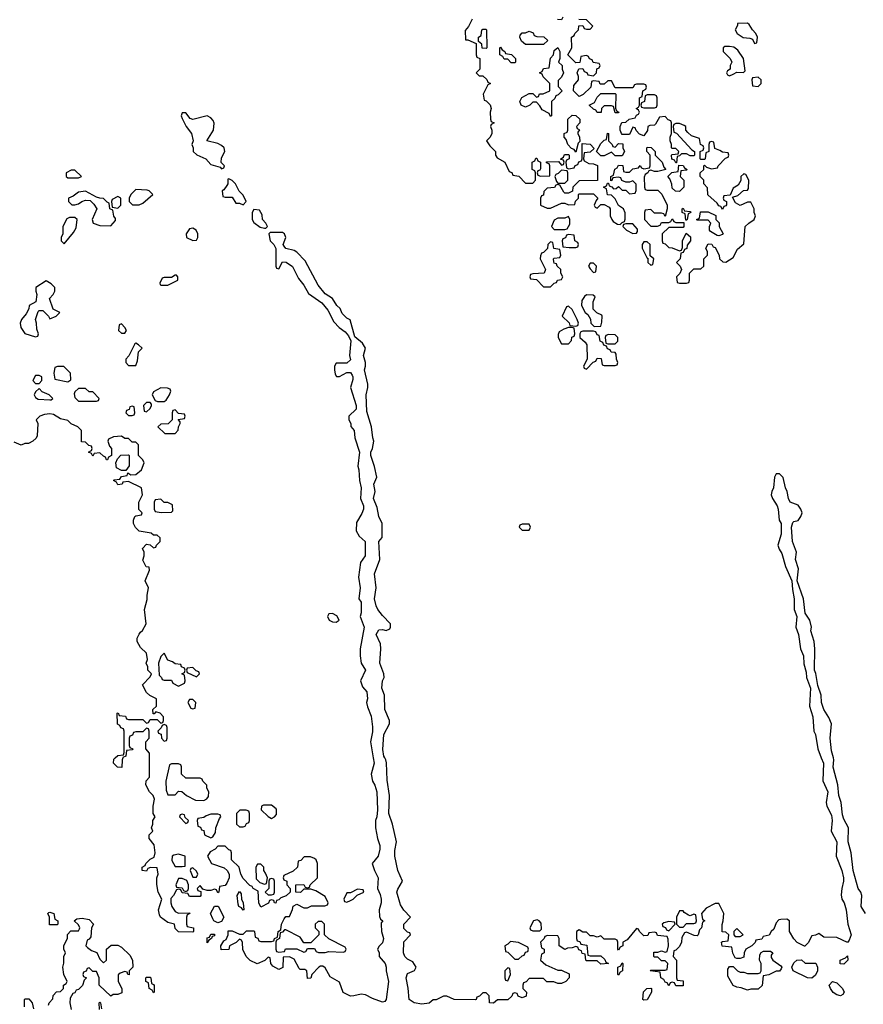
# Model space of a CAD drawing. Header units: inches. Extents: x 2701323 to 2964515, y 494916 to 722124.
# Tile 266 of 656: x 2810501 to 2815218, y 618622 to 624127. Entities that reach past the tile are written whole.
import ezdxf

# ---------------------------------------------------------------- set-up
doc = ezdxf.new("R2010")
doc.units = ezdxf.units.IN
doc.header["$MEASUREMENT"] = 0
doc.layers.add('C8611', color=7, linetype='Continuous')
doc.layers.add('C8612', color=7, linetype='Continuous')

msp = doc.modelspace()

# ---------------------------------------------------------------- linework, layer by layer
at = {"layer": 'C8611', "color": 2, "elevation": 2}
for points in [[(2811077.3, 620000), (2811074, 619990), (2811072.7, 619947.3), (2811048.4, 619948.4), (2811026, 619970), (2811027.3, 619992.7), (2811035.1, 620000)], [(2812477.8, 620000), (2812482.8, 619970), (2812466, 619910), (2812474.8, 619870), (2812487.1, 619847.1), (2812497.3, 619810), (2812501, 619710), (2812497.3, 619670), (2812490.8, 619650), (2812491, 619610), (2812501, 619550), (2812514.8, 619510), (2812514.8, 619490), (2812504.7, 619450), (2812472, 619410), (2812484.7, 619370), (2812504.7, 619330), (2812502, 619270), (2812516.8, 619236.8), (2812522.8, 619210), (2812522.8, 619190), (2812511.3, 619150), (2812512.7, 619112.7), (2812518, 619098), (2812531, 619090), (2812522, 619078), (2812522, 619070), (2812524.7, 619030), (2812536, 618990), (2812530, 618966), (2812511.6, 618948.4), (2812502, 618930), (2812511, 618911), (2812511.3, 618890), (2812544.7, 618850), (2812550.6, 618830.6), (2812550.7, 618810), (2812562.8, 618750), (2812550.9, 618649.1), (2812542, 618638), (2812530, 618635.3), (2812474.6, 618654.6), (2812434.6, 618674.6), (2812410, 618679), (2812370, 618669), (2812350, 618668.7), (2812310, 618688), (2812290, 618746), (2812236.4, 618776.4), (2812210, 618826), (2812196.4, 618836.4), (2812183.6, 618836.4), (2812174, 618830), (2812134, 618790), (2812130, 618768), (2812110, 618766), (2812106, 618810), (2812096.4, 618816.4), (2812070, 618818), (2812063.1, 618823.1), (2812035.3, 618875.3), (2812010, 618888), (2811974, 618886), (2811972, 618828), (2811950, 618818), (2811916.4, 618836.4), (2811906, 618850), (2811902, 618882), (2811890, 618886), (2811872.7, 618867.3), (2811828.4, 618848.4), (2811790, 618868), (2811768, 618890), (2811748.4, 618928.4), (2811747.3, 618967.3), (2811742, 618982), (2811730, 618986), (2811711.6, 618968.4), (2811674, 618950), (2811670, 618928), (2811627.3, 618927.3), (2811626, 618950), (2811643.1, 618976.9), (2811655.3, 618984.7), (2811666, 619010), (2811667.3, 619032.7), (2811690, 619034), (2811730, 619014), (2811750, 619014), (2811770, 619034), (2811810, 619034), (2811814, 619030), (2811818, 618998), (2811832.7, 618992.7), (2811838, 618978), (2811850, 618974), (2811910, 618974), (2811922, 618978), (2811926, 618990), (2811942, 618998), (2811946, 619030), (2811962, 619038), (2811966, 619070), (2811980.4, 619099.6), (2811990, 619114), (2812010, 619114), (2812027.3, 619152.7), (2812030, 619172), (2812050, 619182), (2812090, 619162), (2812110, 619162), (2812132.7, 619172.7), (2812207.3, 619172.7), (2812222, 619178), (2812226, 619190), (2812210, 619226), (2812156.4, 619256.4), (2812130, 619266), (2812090, 619266), (2812071.6, 619248.4), (2812046, 619250), (2812046, 619290), (2812090, 619292), (2812098, 619278), (2812110, 619274), (2812122, 619278), (2812126, 619290), (2812166, 619330), (2812166, 619410), (2812158, 619430), (2812150, 619438), (2812127.3, 619447.3), (2812092.7, 619447.3), (2812072.7, 619427.3), (2812058, 619422), (2812054, 619390), (2812030, 619366), (2811978, 619342), (2811974, 619330), (2811978, 619318), (2811994, 619310), (2811994, 619290), (2812014, 619270), (2812014, 619250), (2811991.6, 619228.4), (2811962, 619218), (2811950, 619206), (2811938, 619202), (2811932.7, 619187.3), (2811926, 619190), (2811922, 619202), (2811910, 619206), (2811898, 619202), (2811891.6, 619188.4), (2811850, 619166), (2811838, 619190), (2811835.3, 619255.3), (2811806, 619270), (2811802, 619282), (2811787.3, 619287.3), (2811750, 619326), (2811738, 619350), (2811728, 619390), (2811686, 619430), (2811686, 619470), (2811682, 619482), (2811670, 619486), (2811650, 619506), (2811610, 619506), (2811594, 619490), (2811565.4, 619474.6), (2811552, 619450), (2811574, 619410), (2811645.4, 619385.4), (2811662, 619370), (2811672, 619350), (2811672, 619330), (2811659.6, 619300.4), (2811650, 619286), (2811618, 619282), (2811614, 619250), (2811610, 619246), (2811602, 619262), (2811590, 619266), (2811570, 619258), (2811550, 619258), (2811526, 619266), (2811510, 619286), (2811494, 619270), (2811498, 619258), (2811514, 619254), (2811514, 619230), (2811510, 619226), (2811450, 619226), (2811442, 619242), (2811410, 619246), (2811402, 619262), (2811390, 619266), (2811378, 619262), (2811362, 619230), (2811346.8, 619213.2), (2811346, 619190), (2811351.3, 619170), (2811370, 619142), (2811390, 619132), (2811450, 619134), (2811452, 619130), (2811438, 619122), (2811434, 619110), (2811434, 619070), (2811438, 619058), (2811474, 619050), (2811474, 619030), (2811470, 619026), (2811390, 619028), (2811370, 619046), (2811366, 619070), (2811330, 619079), (2811289.4, 619109.4), (2811283.2, 619123.2), (2811277.2, 619150), (2811295.3, 619210), (2811275.3, 619250), (2811268.4, 619291.6), (2811268, 619330), (2811275.3, 619350), (2811270, 619386), (2811232.7, 619387.3), (2811218, 619382), (2811210, 619366), (2811186, 619370), (2811186, 619390), (2811202, 619398), (2811206, 619410), (2811230, 619434), (2811254, 619446), (2811259, 619470), (2811253.2, 619513.2), (2811226, 619550), (2811226, 619570), (2811246, 619590), (2811238, 619610), (2811246, 619630), (2811246, 619650), (2811258, 619670), (2811248, 619690), (2811248, 619730), (2811255.3, 619770), (2811248, 619790), (2811228, 619810), (2811206, 619850), (2811208.7, 619871.3), (2811227.3, 619892.7), (2811227.3, 620000)], [(2814983.3, 620000), (2814994.8, 619970), (2814991.1, 619871.1), (2815018.8, 619810), (2815010.6, 619750), (2815013.4, 619730), (2815039.9, 619679.9), (2815044, 619650), (2815039.1, 619590), (2815070.8, 619530), (2815066.8, 619450), (2815098.8, 619370), (2815106.8, 619330), (2815107.3, 619310), (2815097.3, 619270), (2815094.4, 619234.4), (2815098.8, 619210), (2815110.7, 619190), (2815122.8, 619150), (2815130.7, 619070), (2815150.6, 619010), (2815139.8, 618980.2), (2815130, 618968), (2815070, 618995.3), (2814998, 618998), (2814970, 619018), (2814951.6, 619008.4), (2814930, 619006), (2814910, 618966), (2814891.6, 618948.4), (2814888.4, 618948.4), (2814848.7, 618968.7), (2814828.7, 618988.7), (2814806, 619030), (2814806, 619090), (2814790, 619098), (2814756.4, 619096.4), (2814746, 619094), (2814730, 619078), (2814716.9, 619043.1), (2814702, 619030), (2814691.1, 619008.9), (2814658, 619002), (2814650, 618986), (2814618, 618982), (2814612.7, 618967.3), (2814594, 618950), (2814562, 618930), (2814552, 618910), (2814550, 618886), (2814530, 618878), (2814510, 618878), (2814502, 618882), (2814488.4, 618908.4), (2814482, 618942), (2814428.4, 618948.4), (2814426, 618970), (2814430, 618974), (2814462, 618978), (2814466, 619010), (2814450, 619026), (2814428.4, 619028.4), (2814428.4, 619068.4), (2814435.3, 619090), (2814438, 619130), (2814410, 619186), (2814390, 619186), (2814339.6, 619160.4), (2814314, 619130), (2814318, 619098), (2814332, 619090), (2814318, 619082), (2814314, 619050), (2814302, 619038), (2814294, 619010), (2814290, 619006), (2814272.7, 619007.3), (2814230, 619026), (2814218, 619022), (2814203.6, 618996.4), (2814202, 618970), (2814190, 618946), (2814170, 618926), (2814158, 618922), (2814154, 618890), (2814174, 618870), (2814174, 618770), (2814178, 618758), (2814210, 618754), (2814210, 618726), (2814170, 618726), (2814162, 618742), (2814150, 618746), (2814138, 618742), (2814130, 618726), (2814122, 618742), (2814110, 618746), (2814102, 618762), (2814086, 618770), (2814082, 618802), (2814026, 618810), (2814030, 618814), (2814110, 618814), (2814122, 618818), (2814126, 618850), (2814110, 618866), (2814090, 618866), (2814070, 618886), (2814050, 618886), (2814046, 618890), (2814046, 618914), (2814070, 618914), (2814090, 618922), (2814110, 618914), (2814122, 618918), (2814128, 618950), (2814127.3, 618987.3), (2814122, 619002), (2814068, 619008), (2814062, 619022), (2814050, 619026), (2814018, 619022), (2814012.7, 619007.3), (2813990, 619006), (2813966, 619030), (2813962, 619042), (2813950, 619046), (2813896.9, 618983.1), (2813874, 618970), (2813874, 618950), (2813858, 618942), (2813850, 618926), (2813846, 618930), (2813846, 618970), (2813842, 618982), (2813830, 618986), (2813770, 618986), (2813750, 619006), (2813730, 618998), (2813710, 619006), (2813690, 619006), (2813670, 619026), (2813650, 619026), (2813630, 619038), (2813614, 619030), (2813614, 618990), (2813618, 618978), (2813632.7, 618972.7), (2813638, 618958), (2813672.7, 618952.7), (2813678, 618898), (2813690, 618894), (2813750, 618894), (2813772.7, 618872.7), (2813778, 618858), (2813794, 618850), (2813750, 618846), (2813730, 618866), (2813670, 618866), (2813666, 618870), (2813662, 618902), (2813646, 618906), (2813642, 618922), (2813627.3, 618927.3), (2813622, 618942), (2813610, 618946), (2813590, 618938), (2813563.6, 618936.4), (2813548.4, 618928.4), (2813518, 618950), (2813518, 618990), (2813510, 619006), (2813452.7, 619007.3), (2813438, 619002), (2813434, 618990), (2813414, 618970), (2813418, 618938), (2813434, 618930), (2813434, 618910), (2813418, 618902), (2813414, 618870), (2813443.6, 618843.6), (2813510, 618814), (2813530, 618814), (2813572.7, 618792.7), (2813574, 618770), (2813554, 618750), (2813530, 618738), (2813510, 618738), (2813487.3, 618747.3), (2813448.4, 618748.4), (2813430, 618766), (2813350, 618766), (2813332.7, 618747.3), (2813318, 618742), (2813314, 618730), (2813314, 618710), (2813334, 618690), (2813332.7, 618667.3), (2813310, 618658), (2813288, 618668), (2813282, 618682), (2813270, 618686), (2813258, 618682), (2813252.7, 618667.3), (2813230, 618648), (2813172, 618648), (2813150, 618628.7), (2813128, 618630), (2813126, 618670), (2813110, 618686), (2813090, 618686), (2813072.7, 618667.3), (2813058, 618662), (2813054, 618650), (2813047.3, 618647.3), (2812931.1, 618648.9), (2812890, 618668.7), (2812871.6, 618668.4), (2812830, 618648), (2812812.7, 618647.3), (2812790, 618629), (2812750, 618624), (2812706, 618630), (2812678, 618650), (2812673.6, 618713.6), (2812662, 618770), (2812670, 618794), (2812708.4, 618811.6), (2812718, 618830), (2812700.2, 618860.2), (2812670, 618875.3), (2812655.3, 618890), (2812646.6, 618910), (2812648.9, 618971.1), (2812686, 619010), (2812682, 619022), (2812670, 619026), (2812650, 619046), (2812649.1, 619070.9), (2812686, 619110), (2812650, 619148), (2812630, 619178), (2812609.4, 619249.4), (2812614.6, 619265.4), (2812642, 619310), (2812616, 619370), (2812599.3, 619450), (2812598, 619482), (2812609, 619531), (2812586.6, 619630), (2812566, 619690), (2812569.2, 619790), (2812555.1, 619875.1), (2812552, 619972), (2812549.3, 619990), (2812543.7, 620000)], [(2815229.4, 619129.4), (2815206, 619170), (2815209, 619230), (2815204, 619250), (2815189.3, 619270), (2815161.2, 619370), (2815149.2, 619470), (2815134, 619530), (2815135.3, 619610), (2815110, 619658), (2815102.5, 619682.5), (2815094, 619750), (2815081.2, 619790), (2815075.3, 619850), (2815049.1, 619949.1), (2815054, 619990), (2815051, 620000)], [(2810662, 618618), (2810666, 618630), (2810687.3, 618652.7), (2810688.4, 618671.6), (2810707.3, 618692.7), (2810730, 618694), (2810746, 618710), (2810746, 618730), (2810762, 618738), (2810766, 618750), (2810748.4, 618788.4), (2810742, 618830), (2810747.3, 618852.7), (2810748, 618890), (2810758, 618910), (2810748, 618930), (2810748, 618952), (2810768, 618990), (2810768, 619012), (2810787.3, 619032.7), (2810830, 619034), (2810836.4, 619043.6), (2810838, 619050), (2810830, 619066), (2810806, 619090), (2810820.4, 619099.6), (2810850, 619104.7), (2810890, 619096), (2810914, 619070), (2810902, 619050), (2810899.6, 619000.4), (2810890, 618986), (2810878, 618982), (2810872, 618950), (2810879.6, 618939.6), (2810903.6, 618923.6), (2810932.7, 618912.7), (2810950, 618874), (2810970, 618854), (2810986, 618870), (2810986, 618930), (2811012.7, 618952.7), (2811050, 618954), (2811070, 618942), (2811116.9, 618896.9), (2811132, 618870), (2811134, 618830), (2811114, 618810), (2811112.7, 618787.3), (2811106, 618790), (2811102, 618802), (2811090, 618806), (2811063.6, 618796.4), (2811052.7, 618787.3), (2811052, 618750), (2811072, 618710), (2811072.7, 618687.3), (2811050, 618678), (2811023.6, 618676.4), (2811010, 618668), (2810946, 618730), (2810946, 618770), (2810930, 618806), (2810910, 618806), (2810890, 618826), (2810878, 618822), (2810872.7, 618807.3), (2810858, 618802), (2810854, 618790), (2810858, 618778), (2810874, 618770), (2810862, 618758), (2810852.7, 618727.3), (2810830, 618706), (2810818, 618702), (2810810, 618686), (2810798, 618682), (2810783.6, 618656.4), (2810782, 618630), (2810790, 618594)], [(2810528.4, 618608.4), (2810528, 618650), (2810530, 618654), (2810552.7, 618652.7), (2810571.6, 618631.6), (2810578, 618598)], [(2810947.3, 618592.7), (2810946, 618630), (2810950, 618634), (2810954, 618630), (2810958, 618598)]]:
    msp.add_lwpolyline(points, dxfattribs=at)
for points in [[(2811390, 619966), (2811350, 619966), (2811338, 619962), (2811318, 619870), (2811319.6, 619819.6), (2811330, 619794), (2811370, 619794), (2811390, 619814), (2811407.3, 619812.7), (2811434, 619790), (2811483.6, 619763.6), (2811530, 619762), (2811548.4, 619771.6), (2811556.4, 619783.6), (2811558, 619810), (2811548, 619830), (2811547.3, 619847.3), (2811526, 619870), (2811522, 619882), (2811510, 619886), (2811430, 619886), (2811406, 619910), (2811406, 619950), (2811402, 619962)], [(2811767.3, 619707.3), (2811732.7, 619707.3), (2811714, 619690), (2811714, 619630), (2811730, 619614), (2811750, 619614), (2811762, 619618), (2811770, 619634), (2811782, 619638), (2811786, 619650), (2811786, 619690), (2811782, 619702)], [(2811910, 619735.3), (2811864.7, 619735.3), (2811854, 619730), (2811852, 619710), (2811890, 619672), (2811910, 619662), (2811926, 619670), (2811936.4, 619683.6), (2811938, 619710), (2811934.6, 619714.6)], [(2811410, 619686), (2811398, 619682), (2811394, 619670), (2811430, 619634), (2811442, 619638), (2811446, 619650), (2811426, 619666), (2811422, 619682)], [(2811610, 619686), (2811570, 619686), (2811543.6, 619676.4), (2811530, 619666), (2811498, 619662), (2811494, 619650), (2811498, 619618), (2811512.7, 619612.7), (2811518, 619598), (2811530, 619594), (2811534, 619570), (2811570, 619554), (2811582, 619558), (2811596.4, 619583.6), (2811598, 619610), (2811618, 619662), (2811626, 619670), (2811622, 619682)], [(2811390, 619462), (2811363.6, 619456.4), (2811354, 619450), (2811352.7, 619427.3), (2811370, 619392), (2811410, 619392), (2811426, 619394), (2811426, 619450)], [(2811470, 619386), (2811458, 619382), (2811454, 619370), (2811470, 619334), (2811490, 619334), (2811498, 619350), (2811490, 619366)], [(2811850, 619406), (2811830, 619406), (2811822, 619390), (2811823.6, 619323.6), (2811843.6, 619303.6), (2811870, 619294), (2811882, 619298), (2811886, 619330), (2811876.4, 619356.4), (2811866, 619370), (2811866, 619390)], [(2811410, 619326), (2811390, 619326), (2811374, 619290), (2811378, 619278), (2811410, 619274), (2811418, 619258), (2811430, 619254), (2811442, 619258), (2811446, 619270), (2811446, 619290), (2811435.3, 619315.3)], [(2811910, 619326), (2811898, 619322), (2811894, 619310), (2811894, 619270), (2811874, 619250), (2811890, 619234), (2811910, 619234), (2811922, 619238), (2811926, 619250), (2811926, 619310), (2811922, 619322)], [(2812390, 619266), (2812350, 619246), (2812330, 619246), (2812314, 619210), (2812318, 619198), (2812330, 619194), (2812350, 619202), (2812366, 619210), (2812387.3, 619232.7), (2812426, 619250), (2812422, 619262)], [(2811750, 619148), (2811742, 619162), (2811726, 619170), (2811722, 619182), (2811718, 619230), (2811730, 619254), (2811739.6, 619239.6), (2811742, 619210), (2811751.3, 619190), (2811754, 619150)], [(2811610, 619078), (2811586, 619090), (2811580.4, 619100.4), (2811568, 619130), (2811590, 619172), (2811611.3, 619171.3), (2811642, 619110), (2811630, 619086)], [(2814210, 619146), (2814190, 619146), (2814174, 619110), (2814174, 619070), (2814190, 619054), (2814210, 619054), (2814230, 619074), (2814270, 619074), (2814282, 619078), (2814286, 619090), (2814282, 619122), (2814270, 619126), (2814250, 619118), (2814240.4, 619120.4), (2814216.4, 619136.4)], [(2810710, 619066), (2810667.3, 619067.3), (2810668, 619110), (2810658, 619130), (2810664.7, 619135.3), (2810670, 619138), (2810692, 619130), (2810698, 619098), (2810714, 619090), (2810714, 619070)], [(2813394.6, 619094.6), (2813374, 619090), (2813354, 619050), (2813358, 619038), (2813370, 619034), (2813410, 619034), (2813418, 619042), (2813416.4, 619076.4), (2813406, 619090)], [(2812190, 619086), (2812170, 619086), (2812154, 619070), (2812154, 619050), (2812174, 619030), (2812174, 619010), (2812130, 618966), (2812090, 618966), (2812070, 618998), (2811990, 619038), (2811982, 619038), (2811970, 619026), (2811958, 619022), (2811954, 618990), (2811938, 618982), (2811934, 618970), (2811934, 618930), (2811938, 618918), (2811950, 618914), (2811982, 618918), (2811988, 618932), (2812050, 618932), (2812090, 618914), (2812102, 618918), (2812110, 618934), (2812150, 618934), (2812158, 618918), (2812172.7, 618912.7), (2812210, 618912), (2812230, 618918), (2812310, 618914), (2812322, 618918), (2812326, 618930), (2812322, 618942), (2812229, 618989), (2812206, 619010), (2812206, 619070)], [(2814130, 619086), (2814102, 619078), (2814094, 619070), (2814098, 619058), (2814112.7, 619052.7), (2814118, 619038), (2814130, 619034), (2814166, 619070), (2814162, 619082)], [(2814510, 619046), (2814494, 619030), (2814494, 619010), (2814502, 619002), (2814530, 619002), (2814546, 619010)], [(2811550, 618966), (2811550, 618994), (2811562, 618998), (2811570, 619014), (2811590, 619014), (2811590, 619006), (2811578, 619002), (2811574, 618990), (2811558, 618982)], [(2813246, 618974), (2813230, 618958), (2813214, 618950), (2813218, 618918), (2813230, 618914), (2813270, 618874), (2813290, 618874), (2813310, 618894), (2813322, 618898), (2813330, 618914), (2813342, 618918), (2813346, 618930), (2813342, 618942), (2813290, 618968)], [(2814570, 618702), (2814534.6, 618714.6), (2814510, 618718), (2814490, 618728), (2814460.4, 618780.4), (2814460.4, 618819.6), (2814470, 618834), (2814490, 618834), (2814514, 618810), (2814530, 618802), (2814550, 618802), (2814570, 618794), (2814630, 618794), (2814642, 618798), (2814646, 618810), (2814646, 618850), (2814638, 618870), (2814640.4, 618899.6), (2814647.3, 618912.7), (2814660.4, 618919.6), (2814699.6, 618919.6), (2814712, 618910), (2814703.6, 618896.4), (2814703.6, 618883.6), (2814712, 618870), (2814756.9, 618836.9), (2814762, 618830), (2814759.6, 618820.4), (2814750, 618808), (2814730, 618808), (2814690, 618788), (2814658, 618782), (2814651.6, 618728.4), (2814630, 618708), (2814590, 618708)], [(2814892.7, 618852.7), (2814952.7, 618852.7), (2814962, 618830), (2814962, 618810), (2814950, 618786), (2814930, 618768.7), (2814906, 618770), (2814826, 618810), (2814818, 618830), (2814830, 618854), (2814846, 618870), (2814871.6, 618871.6)], [(2815110, 618846), (2815088.9, 618848.9), (2815088, 618870), (2815118, 618882), (2815130, 618894), (2815131.3, 618870)], [(2813230, 618826), (2813214, 618810), (2813214, 618770), (2813218, 618758), (2813230, 618754), (2813246, 618790), (2813242, 618822)], [(2813850, 618786), (2813846, 618790), (2813846, 618830), (2813862, 618838), (2813870, 618854), (2813874, 618850), (2813872, 618810), (2813858, 618802)], [(2811250, 618686), (2811242, 618702), (2811226, 618710), (2811222, 618742), (2811206, 618750), (2811206, 618770), (2811210, 618774), (2811230, 618774), (2811234, 618770), (2811238, 618738), (2811250, 618734), (2811252.7, 618727.3), (2811254, 618690)], [(2813990, 618646), (2813986, 618650), (2813988.4, 618691.6), (2814008.4, 618711.6), (2814030, 618712), (2814034, 618710), (2814034, 618690), (2814010, 618648)], [(2815090, 618669.2), (2815070, 618675.3), (2815050, 618688.7), (2815035.3, 618710), (2815028, 618730), (2815046, 618750), (2815070, 618742), (2815102, 618710), (2815111.3, 618690), (2815103.6, 618676.4)]]:
    msp.add_lwpolyline(points, close=True, dxfattribs=at)
at = {"layer": 'C8612', "color": 2, "elevation": 2}
for points in [[(2813032, 624130), (2813011.3, 624088.7), (2812992.7, 624067.3), (2812994, 624014), (2813006, 624014), (2813054, 623994), (2813054, 623930), (2813058, 623918), (2813074, 623910), (2813074, 623850), (2813054, 623830), (2813070, 623814), (2813090, 623814), (2813112.7, 623792.7), (2813118, 623778), (2813134, 623770), (2813118, 623762), (2813092, 623710), (2813098, 623678), (2813110, 623674), (2813131.6, 623651.6), (2813138, 623630), (2813132, 623610), (2813134, 623570), (2813138, 623558), (2813154, 623550), (2813138, 623542), (2813134, 623530), (2813142, 623510), (2813142, 623490), (2813132, 623470), (2813112, 623450), (2813130, 623422), (2813162, 623390), (2813162, 623370), (2813170, 623354), (2813214, 623330), (2813238, 623278), (2813252.7, 623272.7), (2813258, 623258), (2813292.7, 623252.7), (2813330, 623214), (2813370, 623214), (2813386, 623230), (2813386, 623270), (2813382, 623282), (2813366, 623290), (2813366, 623330), (2813382, 623338), (2813387.3, 623352.7), (2813392.7, 623352.7), (2813398, 623338), (2813414, 623330), (2813412.7, 623292.7), (2813410, 623286), (2813398, 623282), (2813394, 623270), (2813398, 623258), (2813412.7, 623252.7), (2813466, 623254), (2813466, 623310), (2813462, 623322), (2813447.3, 623327.3), (2813447.3, 623332.7), (2813514, 623334), (2813530, 623314), (2813542, 623318), (2813546, 623330), (2813542, 623342), (2813526, 623346), (2813526, 623350), (2813542, 623358), (2813547.3, 623372.7), (2813570, 623374), (2813574, 623370), (2813574, 623350), (2813558, 623342), (2813554, 623330), (2813558, 623298), (2813570, 623294), (2813602, 623298), (2813607.3, 623312.7), (2813622, 623318), (2813627.3, 623332.7), (2813642, 623338), (2813646, 623350), (2813646, 623434), (2813691.6, 623431.6), (2813714, 623406), (2813690, 623386), (2813658, 623382), (2813654, 623350), (2813658, 623338), (2813683.6, 623323.6), (2813710, 623322), (2813732.7, 623312.7), (2813732.7, 623227.3), (2813630, 623226), (2813594, 623190), (2813591.6, 623168.4), (2813570, 623158), (2813550, 623158), (2813543.1, 623163.1), (2813522, 623202), (2813510, 623206), (2813498, 623202), (2813492, 623188), (2813450, 623186), (2813432.7, 623167.3), (2813430, 623146), (2813418, 623142), (2813414, 623130), (2813414, 623090), (2813450, 623074), (2813470, 623074), (2813530, 623102), (2813550, 623102), (2813570, 623092), (2813606, 623094), (2813608.4, 623111.6), (2813626, 623130), (2813626, 623150), (2813630, 623154), (2813710, 623154), (2813734, 623130), (2813723.6, 623116.4), (2813714, 623090), (2813718, 623078), (2813730, 623074), (2813750, 623094), (2813770, 623094), (2813798, 623078), (2813802, 623070), (2813802, 623030), (2813812, 623010), (2813819.6, 622999.6), (2813843.6, 622983.6), (2813858, 622982), (2813870, 622994), (2813882, 622998), (2813887.3, 623012.7), (2813887.3, 623047.3), (2813878, 623070), (2813848.7, 623088.7), (2813830, 623126), (2813810, 623146), (2813787.3, 623147.3), (2813782, 623182), (2813766, 623190), (2813782, 623198), (2813787.3, 623212.7), (2813794, 623214), (2813798, 623198), (2813812.7, 623192.7), (2813822, 623182), (2813836.4, 623183.6), (2813850, 623194), (2813870, 623174), (2813890, 623174), (2813910, 623154), (2813942, 623158), (2813947.3, 623172.7), (2813947.3, 623207.3), (2813930, 623226), (2813910, 623218), (2813890, 623218), (2813867.3, 623227.3), (2813862, 623242), (2813850, 623246), (2813818, 623242), (2813812.7, 623227.3), (2813806, 623226), (2813806, 623250), (2813822, 623258), (2813828.4, 623291.6), (2813842, 623298), (2813850, 623314), (2813872.7, 623312.7), (2813878, 623278), (2813890, 623274), (2813910, 623274), (2813930, 623294), (2813962, 623298), (2813970, 623312), (2813978, 623298), (2813990, 623294), (2814022, 623298), (2814026, 623310), (2814026, 623370), (2814008, 623390), (2814008, 623410), (2814010, 623414), (2814031.6, 623411.6), (2814054, 623390), (2814054, 623370), (2814094, 623330), (2814102, 623302), (2814114, 623290), (2814070, 623278), (2814050, 623278), (2814030, 623286), (2814018, 623282), (2814014, 623270), (2813998, 623262), (2813992.7, 623247.3), (2813994, 623190), (2813998, 623178), (2814010, 623174), (2814070, 623174), (2814091.6, 623151.6), (2814122, 623090), (2814122, 623070), (2814110, 623026), (2814102, 623042), (2814090, 623046), (2814050, 623046), (2814030, 623066), (2813998, 623062), (2813994, 623050), (2813994, 623010), (2814030, 622972), (2814067.3, 622972.7), (2814082, 622978), (2814090, 622994), (2814130, 622994), (2814142, 622998), (2814150, 623014), (2814158, 622998), (2814170, 622994), (2814214, 622994), (2814214, 622970), (2814210, 622966), (2814130, 622966), (2814094, 622930), (2814094, 622890), (2814098, 622878), (2814110, 622874), (2814130, 622854), (2814150, 622852), (2814190, 622834), (2814202, 622838), (2814207.3, 622852.7), (2814208, 622890), (2814227.3, 622932.7), (2814252.7, 622912.7), (2814252, 622890), (2814232.7, 622867.3), (2814231.6, 622848.4), (2814218, 622842), (2814210, 622826), (2814198, 622822), (2814194, 622790), (2814174, 622770), (2814194, 622750), (2814202, 622730), (2814192.7, 622707.3), (2814174, 622690), (2814178, 622658), (2814190, 622654), (2814230, 622654), (2814242, 622658), (2814246, 622670), (2814246, 622710), (2814270, 622734), (2814310, 622734), (2814326, 622750), (2814326, 622790), (2814346, 622810), (2814346, 622830), (2814338, 622850), (2814350, 622874), (2814371.6, 622871.6), (2814378, 622858), (2814390, 622854), (2814412, 622810), (2814414, 622790), (2814432.7, 622772.7), (2814450, 622772), (2814490, 622798), (2814515.3, 622844.7), (2814550, 622874), (2814558, 622970), (2814578, 622990), (2814608, 623010), (2814615.3, 623030), (2814608, 623050), (2814608, 623070), (2814590, 623106), (2814570, 623106), (2814530, 623088), (2814503.1, 623103.1), (2814486, 623134), (2814516.4, 623143.6), (2814547.3, 623172.7), (2814570, 623174), (2814576.4, 623183.6), (2814578, 623230), (2814562, 623262), (2814550, 623266), (2814534, 623250), (2814532.7, 623227.3), (2814518, 623202), (2814490, 623186), (2814474, 623146), (2814438, 623142), (2814434, 623130), (2814438, 623118), (2814454, 623110), (2814452.7, 623092.7), (2814450, 623086), (2814438, 623082), (2814430, 623066), (2814422, 623082), (2814410, 623086), (2814400.4, 623100.4), (2814348.4, 623148.4), (2814347.3, 623187.3), (2814326, 623210), (2814326, 623230), (2814306, 623250), (2814306, 623270), (2814326, 623290), (2814326, 623310), (2814330, 623314), (2814342, 623302), (2814370, 623294), (2814402, 623298), (2814406, 623310), (2814447.3, 623352.7), (2814462, 623358), (2814466, 623370), (2814462, 623382), (2814430, 623386), (2814416.4, 623396.4), (2814387.3, 623407.3), (2814382, 623442), (2814370, 623446), (2814358, 623442), (2814354, 623430), (2814354, 623390), (2814338, 623382), (2814334, 623350), (2814330, 623346), (2814310, 623346), (2814306, 623350), (2814306, 623390), (2814322, 623398), (2814326, 623410), (2814322, 623422), (2814308.4, 623428.4), (2814302, 623462), (2814258, 623478), (2814236.4, 623496.4), (2814226, 623510), (2814226, 623530), (2814216.4, 623536.4), (2814190, 623546), (2814170, 623546), (2814158, 623542), (2814154, 623530), (2814158, 623498), (2814172.7, 623492.7), (2814259.6, 623399.6), (2814274, 623390), (2814274, 623370), (2814270, 623366), (2814250, 623366), (2814230, 623378), (2814202, 623378), (2814190, 623366), (2814178, 623362), (2814174, 623326), (2814170, 623326), (2814162, 623342), (2814147.3, 623347.3), (2814146, 623370), (2814150, 623374), (2814182, 623378), (2814186, 623390), (2814170, 623406), (2814150, 623406), (2814146, 623410), (2814146, 623430), (2814138, 623450), (2814138, 623470), (2814146, 623490), (2814146, 623550), (2814142, 623562), (2814127.3, 623567.3), (2814110, 623586), (2814078, 623582), (2814056.9, 623543.1), (2814050, 623538), (2814023.6, 623536.4), (2814014, 623530), (2814011.6, 623508.4), (2813990, 623478), (2813967.3, 623487.3), (2813947.3, 623507.3), (2813942, 623522), (2813930, 623526), (2813910, 623486), (2813870, 623486), (2813866, 623490), (2813858, 623510), (2813858, 623530), (2813867.3, 623552.7), (2813890, 623554), (2813908.4, 623571.6), (2813942, 623578), (2813950, 623594), (2813962, 623598), (2813966, 623610), (2813962, 623622), (2813948, 623630), (2813962, 623638), (2813966, 623650), (2813966, 623690), (2813982, 623698), (2813986, 623730), (2814002, 623738), (2814006, 623750), (2814002, 623762), (2813990, 623766), (2813950, 623766), (2813938, 623762), (2813930, 623746), (2813830, 623746), (2813810, 623786), (2813790, 623786), (2813770, 623766), (2813747.3, 623767.3), (2813742, 623782), (2813710, 623786), (2813698, 623782), (2813694, 623750), (2813651.6, 623708.4), (2813630, 623698), (2813603.1, 623723.1), (2813598, 623730), (2813600.4, 623759.6), (2813626, 623790), (2813626, 623810), (2813618, 623830), (2813627.3, 623852.7), (2813650, 623854), (2813658, 623838), (2813672.7, 623832.7), (2813678, 623818), (2813710, 623814), (2813726, 623830), (2813727.3, 623852.7), (2813742, 623858), (2813746, 623870), (2813742, 623882), (2813707.3, 623887.3), (2813702, 623902), (2813687.3, 623907.3), (2813682, 623922), (2813670, 623926), (2813638, 623922), (2813632.7, 623887.3), (2813610, 623886), (2813566, 623930), (2813588, 623970), (2813586, 624030), (2813602, 624038), (2813606, 624050), (2813626, 624070), (2813627.3, 624092.7), (2813650, 624094), (2813658, 624078), (2813670, 624074), (2813690, 624074), (2813706, 624090), (2813670, 624126), (2813627.3, 624127.3)], [(2813538, 624142), (2813530, 624126), (2813508.4, 624128.4)], [(2812543.7, 620000), (2812538, 620010), (2812532.5, 620047.5), (2812537.2, 620130), (2812568.7, 620190), (2812568.4, 620208.4), (2812542.7, 620270), (2812541.2, 620350), (2812526, 620390), (2812529.3, 620430), (2812539, 620450), (2812538, 620470), (2812515.3, 620530), (2812520.9, 620610), (2812518, 620638), (2812494, 620690), (2812510, 620716), (2812530, 620718), (2812550, 620712), (2812570, 620722), (2812575.3, 620730), (2812575.3, 620750), (2812530, 620795.3), (2812504, 620830), (2812494, 620850), (2812485.2, 620890), (2812495.3, 620950), (2812485.2, 621030), (2812515.3, 621110), (2812508.7, 621210), (2812527.3, 621232.7), (2812528.7, 621310), (2812509, 621350), (2812500.2, 621400.2), (2812479, 621450), (2812488, 621490), (2812482, 621530), (2812498, 621570), (2812486, 621630), (2812465.2, 621690), (2812465.2, 621710), (2812474, 621730), (2812482, 621770), (2812475.3, 621790), (2812469, 621850), (2812443.1, 621936.9), (2812439, 622030), (2812448.7, 622070), (2812448.7, 622090), (2812429.1, 622169.1), (2812435.3, 622190), (2812435.3, 622210), (2812424, 622250), (2812434, 622290), (2812418, 622318), (2812374.6, 622354.6), (2812348.9, 622448.9), (2812330, 622459), (2812304.8, 622484.8), (2812292.7, 622512.7), (2812275.3, 622530), (2812250, 622568), (2812210, 622595.3), (2812170, 622642), (2812098, 622778), (2812050, 622828), (2812036.4, 622836.4), (2811990, 622848), (2811980.2, 622860.2), (2811975.3, 622870), (2811989, 622910), (2811982, 622930), (2811970, 622937.2), (2811902, 622938), (2811894, 622930), (2811902, 622890), (2811922, 622870), (2811932.7, 622847.3), (2811934, 622750), (2811938, 622738), (2811950, 622734), (2811970, 622774), (2811991.6, 622771.6), (2812026.4, 622746.4), (2812059.6, 622679.6), (2812090, 622642), (2812116, 622596), (2812190, 622544.7), (2812223.5, 622503.5), (2812258, 622438), (2812286.8, 622406.8), (2812322, 622382), (2812339.8, 622359.8), (2812352, 622332), (2812344.7, 622250), (2812350, 622226), (2812330, 622206), (2812270, 622206), (2812262, 622190), (2812262, 622170), (2812265.4, 622145.4), (2812272.7, 622132.7), (2812290, 622132), (2812330, 622154), (2812350, 622154), (2812359.8, 622139.8), (2812364.7, 622130), (2812363.6, 622116.4), (2812351.3, 622070), (2812382, 621970), (2812382, 621950), (2812342, 621910), (2812342, 621890), (2812352, 621870), (2812352.7, 621852.7), (2812371.1, 621831.1), (2812376, 621790), (2812401, 621710), (2812391.1, 621631.1), (2812398, 621610), (2812401, 621550), (2812411.3, 621510), (2812406, 621450), (2812422.8, 621410), (2812422.8, 621390), (2812414, 621366), (2812383.6, 621316.4), (2812382, 621270), (2812399.6, 621239.6), (2812432, 621210), (2812432, 621130), (2812407.3, 621092.7), (2812394.8, 621010), (2812404.7, 620950), (2812398, 620890), (2812411, 620870), (2812410.9, 620810.9), (2812404.7, 620790), (2812427.3, 620730), (2812404.7, 620610), (2812404.7, 620570), (2812411.3, 620530), (2812434.8, 620490), (2812407.3, 620430), (2812417.5, 620397.5), (2812442.8, 620370), (2812446.8, 620330), (2812440.7, 620310), (2812445.5, 620285.5), (2812466, 620234), (2812473.2, 620173.2), (2812473.7, 620146.3), (2812462.8, 620090), (2812477.8, 620000)], [(2811035.1, 620000), (2811050, 620014), (2811082, 620018), (2811086, 620030), (2811086, 620150), (2811082, 620162), (2811067.3, 620167.3), (2811062, 620182), (2811048.4, 620188.4), (2811046, 620250), (2811052, 620252), (2811058, 620238), (2811092.7, 620232.7), (2811098, 620218), (2811110, 620214), (2811190, 620214), (2811210, 620194), (2811222, 620198), (2811230, 620214), (2811270, 620214), (2811290, 620194), (2811302, 620198), (2811306, 620210), (2811306, 620230), (2811286, 620250), (2811262, 620258), (2811252.7, 620247.3), (2811247.3, 620247.3), (2811246, 620270), (2811266, 620290), (2811266, 620330), (2811228.4, 620348.4), (2811210, 620366), (2811188.4, 620408.4), (2811230, 620454), (2811238, 620470), (2811218, 620490), (2811218, 620510), (2811208, 620530), (2811215.3, 620550), (2811210, 620586), (2811176.4, 620616.4), (2811158, 620650), (2811158, 620670), (2811168.7, 620691.3), (2811176.4, 620703.6), (2811188.4, 620711.6), (2811208, 620750), (2811199, 620830), (2811214.6, 620885.4), (2811214, 620910), (2811222, 620950), (2811202, 620990), (2811228, 621050), (2811226, 621066), (2811208.9, 621068.9), (2811190, 621106), (2811198, 621130), (2811198, 621150), (2811188, 621170), (2811210, 621194), (2811231.6, 621191.6), (2811250, 621174), (2811262, 621178), (2811266, 621190), (2811286, 621210), (2811286, 621230), (2811270, 621246), (2811250, 621246), (2811236.4, 621256.4), (2811170, 621268), (2811148.9, 621288.9), (2811138, 621310), (2811138, 621330), (2811146, 621350), (2811150, 621354), (2811182, 621358), (2811186, 621370), (2811168, 621388), (2811168, 621430), (2811188, 621470), (2811182, 621510), (2811110, 621546), (2811078, 621542), (2811074, 621530), (2811050, 621526), (2811042, 621542), (2811026, 621550), (2811030, 621554), (2811062, 621558), (2811070, 621574), (2811102, 621578), (2811106, 621594), (2811122, 621582), (2811150, 621584.7), (2811182, 621610), (2811198, 621650), (2811190, 621666), (2811166, 621690), (2811166, 621750), (2811150, 621766), (2811130, 621766), (2811110, 621786), (2811090, 621786), (2811070, 621798), (2811025.4, 621794.6), (2810998, 621782), (2810994, 621770), (2811003.6, 621743.6), (2811014, 621730), (2811014, 621690), (2810998, 621682), (2810992.7, 621667.3), (2810987.3, 621667.3), (2810982, 621682), (2810970, 621686), (2810950, 621706), (2810918, 621702), (2810910, 621686), (2810902, 621702), (2810886, 621710), (2810902, 621718), (2810906, 621730), (2810902, 621742), (2810887.3, 621747.3), (2810870, 621766), (2810847.3, 621767.3), (2810846, 621830), (2810826, 621850), (2810788.4, 621868.4), (2810770, 621886), (2810730, 621895.3), (2810690, 621919), (2810670, 621924), (2810639.6, 621920.4), (2810614, 621910), (2810594, 621890), (2810602, 621870), (2810599.6, 621800.4), (2810592.7, 621787.3), (2810574, 621770), (2810550, 621758), (2810530, 621758), (2810510, 621748), (2810470, 621766)], [(2815051, 620000), (2815039.3, 620039.3), (2815032.3, 620110), (2815039.5, 620190), (2815026, 620226), (2814998, 620270), (2814983.7, 620310), (2814982, 620350), (2814964.1, 620404.1), (2814952.3, 620472.3), (2814945.2, 620490), (2814946.6, 620610), (2814942.7, 620650), (2814925.2, 620710), (2814929, 620731), (2814919, 620770), (2814893.2, 620810), (2814882.7, 620890), (2814848.7, 620990), (2814856.5, 621056.5), (2814839, 621110), (2814844, 621150), (2814821.2, 621210), (2814817.2, 621290), (2814824.7, 621315.3), (2814830, 621322), (2814852.9, 621327.1), (2814868.7, 621350), (2814875.3, 621370), (2814868.7, 621390), (2814852.9, 621412.9), (2814808.7, 621430), (2814799, 621450), (2814793.2, 621490), (2814783.7, 621510), (2814770, 621568), (2814750, 621588.7), (2814730, 621588), (2814721, 621570), (2814716.3, 621510), (2814706, 621490), (2814702.8, 621470), (2814710.8, 621450), (2814737.3, 621410), (2814742.8, 621390), (2814746.8, 621330), (2814758.8, 621310), (2814758.8, 621250), (2814741, 621190), (2814747.1, 621167.1), (2814762, 621142), (2814782.8, 621070), (2814818.8, 620990), (2814821.4, 620941.4), (2814830.8, 620890), (2814831, 620830), (2814846, 620790), (2814841, 620730), (2814854.8, 620690), (2814867.7, 620610), (2814883, 620570), (2814885.5, 620525.5), (2814899.1, 620479.1), (2814900.7, 620450), (2814922, 620390), (2814916.3, 620290), (2814934.9, 620230), (2814940.7, 620150), (2814950.5, 620130), (2814964, 620050), (2814983.3, 620000)], [(2811227.3, 620000), (2811227.3, 620027.3), (2811206, 620050), (2811206, 620090), (2811226, 620110), (2811226, 620150), (2811222, 620162), (2811210, 620166), (2811190, 620146), (2811150, 620146), (2811138, 620142), (2811132.7, 620127.3), (2811118, 620122), (2811114, 620110), (2811114, 620070), (2811118, 620058), (2811134, 620050), (2811130, 620046), (2811098, 620042), (2811094, 620010), (2811078, 620002), (2811077.3, 620000)]]:
    msp.add_lwpolyline(points, dxfattribs=at)
for points in [[(2814570, 624108), (2814514, 624106), (2814514, 624094), (2814502, 624070), (2814512, 624050), (2814546.8, 624026.8), (2814583.6, 624023.6), (2814598, 624018), (2814610, 623994), (2814622, 623998), (2814626, 624030), (2814618, 624050), (2814598, 624070), (2814580.4, 624100.4)], [(2813110, 623966), (2813087.3, 623967.3), (2813086, 623990), (2813066, 624006), (2813066, 624030), (2813082, 624038), (2813086, 624070), (2813090, 624074), (2813110, 624074), (2813111.3, 624070), (2813114, 623970)], [(2813430, 623988), (2813328.4, 623988.4), (2813307.3, 624007.3), (2813298, 624030), (2813300.4, 624039.6), (2813310, 624054), (2813330, 624054), (2813350, 624062), (2813372.7, 624052.7), (2813378, 624038), (2813392.7, 624032.7), (2813431.6, 624031.6), (2813454, 624010)], [(2813250, 623886), (2813230, 623906), (2813210, 623906), (2813202, 623922), (2813186, 623930), (2813186, 623970), (2813190, 623974), (2813198, 623958), (2813214, 623950), (2813218, 623938), (2813251.6, 623931.6), (2813274, 623910), (2813274, 623890), (2813270, 623886)], [(2813470, 623586), (2813462, 623602), (2813423.1, 623623.1), (2813410, 623646), (2813390, 623666), (2813370, 623666), (2813354, 623650), (2813330, 623638), (2813306, 623650), (2813298, 623670), (2813308.9, 623691.1), (2813350, 623714), (2813370, 623714), (2813390, 623694), (2813402, 623698), (2813408.4, 623711.6), (2813427.3, 623712.7), (2813466, 623730), (2813466, 623770), (2813427.3, 623807.3), (2813422, 623822), (2813408, 623830), (2813422, 623838), (2813430, 623854), (2813462, 623858), (2813468.4, 623911.6), (2813486, 623930), (2813490, 623954), (2813510, 623972), (2813522, 623950), (2813522, 623910), (2813514, 623890), (2813534, 623870), (2813534, 623850), (2813542, 623830), (2813530, 623806), (2813512.7, 623787.3), (2813512.7, 623752.7), (2813534, 623730), (2813512.7, 623707.3), (2813498, 623702), (2813492.7, 623687.3), (2813474, 623670), (2813474, 623590)], [(2814470, 623978), (2814443.6, 623976.4), (2814434, 623970), (2814434, 623950), (2814474, 623910), (2814482, 623890), (2814474, 623870), (2814474, 623850), (2814458, 623842), (2814454, 623830), (2814458, 623818), (2814470, 623814), (2814490, 623822), (2814510, 623834), (2814547.3, 623832.7), (2814558, 623842), (2814548, 623910), (2814516.5, 623956.5), (2814493.6, 623973.6)], [(2814630, 623806), (2814598, 623802), (2814594, 623790), (2814598, 623758), (2814630, 623754), (2814646, 623770), (2814646, 623790)], [(2813830, 623606), (2813822, 623642), (2813810, 623646), (2813770, 623646), (2813754, 623630), (2813752.7, 623607.3), (2813730, 623608), (2813722, 623622), (2813710, 623626), (2813686, 623650), (2813715.3, 623664.7), (2813730, 623694), (2813750, 623714), (2813830, 623714), (2813834, 623710), (2813832.7, 623632.7), (2813838, 623618), (2813852, 623610), (2813850, 623606)], [(2814050, 623706), (2814010, 623706), (2813998, 623702), (2813994, 623670), (2813978, 623662), (2813974, 623650), (2813978, 623638), (2813990, 623634), (2814050, 623634), (2814062, 623638), (2814066, 623650), (2814066, 623690), (2814062, 623702)], [(2811430, 623606), (2811410, 623606), (2811404.7, 623590), (2811410, 623574), (2811432, 623530), (2811461, 623490), (2811471.3, 623450), (2811464.7, 623430), (2811471.3, 623411.3), (2811472, 623390), (2811491.1, 623371.1), (2811542, 623350), (2811570, 623318), (2811622, 623302), (2811630, 623294), (2811642, 623298), (2811646, 623310), (2811628, 623328), (2811630, 623354), (2811649, 623390), (2811644, 623410), (2811630, 623424), (2811610, 623434), (2811548, 623450), (2811585.2, 623510), (2811588.9, 623548.9), (2811583.1, 623563.1), (2811570, 623578), (2811550, 623588.7), (2811468.7, 623568.7), (2811455.3, 623575.3)], [(2813610, 623386), (2813602, 623402), (2813587.3, 623407.3), (2813566, 623430), (2813556.4, 623456.4), (2813546, 623470), (2813546, 623490), (2813562, 623498), (2813566, 623510), (2813566, 623570), (2813590, 623594), (2813611.6, 623591.6), (2813634, 623570), (2813634, 623550), (2813614, 623530), (2813618, 623518), (2813632, 623512), (2813622, 623498), (2813622, 623490), (2813632, 623470), (2813634, 623446), (2813623.6, 623436.4)], [(2813830, 623414), (2813850, 623434), (2813872.7, 623432.7), (2813874, 623410), (2813882, 623390), (2813870, 623366), (2813830, 623366), (2813810, 623386), (2813770, 623366), (2813750, 623366), (2813726, 623390), (2813750, 623434), (2813770, 623454), (2813782, 623458), (2813787.3, 623492.7), (2813794, 623490), (2813794, 623450), (2813814, 623430), (2813818, 623418)], [(2810810, 623286), (2810790, 623286), (2810762, 623270), (2810762, 623250), (2810770, 623242), (2810830, 623242), (2810846, 623250)], [(2813530, 623286), (2813512.7, 623267.3), (2813498, 623262), (2813494, 623250), (2813502, 623222), (2813510, 623214), (2813550, 623214), (2813566, 623230), (2813566, 623270), (2813562, 623282)], [(2814190, 623166), (2814168.7, 623168.7), (2814150, 623186), (2814147.3, 623207.3), (2814136.4, 623236.4), (2814126, 623250), (2814148, 623272), (2814182, 623278), (2814186, 623314), (2814211.6, 623311.6), (2814218, 623298), (2814234, 623290), (2814230, 623286), (2814198, 623282), (2814194, 623250), (2814214, 623230), (2814214, 623190)], [(2811670, 623238), (2811665.4, 623234.6), (2811664.7, 623210), (2811659.8, 623200.2), (2811643.6, 623176.4), (2811634, 623170), (2811638, 623138), (2811650, 623134), (2811690, 623134), (2811710, 623102), (2811730, 623102), (2811750, 623092), (2811768, 623110), (2811750, 623146), (2811728.4, 623168.4), (2811708, 623210), (2811690, 623228)], [(2810870, 623168.7), (2810830, 623162), (2810799.8, 623140.2), (2810774, 623130), (2810774, 623110), (2810792.7, 623092.7), (2810810, 623092), (2810830, 623098), (2810849, 623111), (2810870, 623118), (2810896, 623116), (2810916, 623096), (2810932, 623070), (2810906, 623010), (2810912, 622990), (2810950, 622976), (2811010, 622974), (2811036.4, 623003.6), (2811036.4, 623016.4), (2811028.4, 623028.4), (2811022, 623062), (2811006, 623070), (2811002, 623102), (2810990, 623106), (2810970, 623128), (2810948.7, 623128.7), (2810930, 623135.3)], [(2811150, 623178), (2811122, 623150), (2811114, 623130), (2811114, 623110), (2811132.7, 623092.7), (2811170, 623092), (2811190, 623102), (2811246, 623150), (2811226, 623170), (2811214.6, 623174.6)], [(2811050, 623138), (2811018, 623122), (2811014, 623110), (2811018, 623078), (2811050, 623074), (2811066, 623090), (2811066, 623130)], [(2811810, 623066), (2811802, 623050), (2811802, 623010), (2811810, 622994), (2811846.4, 622966.4), (2811870, 622962), (2811878, 622962), (2811886, 622970), (2811878, 622990), (2811858, 623010), (2811856.4, 623036.4), (2811842, 623062)], [(2814226, 623006), (2814222, 623042), (2814206, 623050), (2814206, 623070), (2814210, 623074), (2814218, 623058), (2814250, 623054), (2814254, 623050), (2814238, 623042), (2814234, 623010), (2814230, 623006)], [(2810810, 623022), (2810779.6, 623020.4), (2810765.4, 623014.6), (2810742, 622970), (2810742, 622930), (2810734, 622910), (2810734, 622890), (2810750, 622874), (2810803.1, 622936.9), (2810816.5, 622963.5), (2810822, 623010)], [(2813570, 623026), (2813550, 623018), (2813510, 623018), (2813490, 623006), (2813474, 622970), (2813490, 622954), (2813550, 622954), (2813562, 622958), (2813576.4, 622983.6), (2813578, 623010)], [(2814410, 622918), (2814400.4, 622920.4), (2814363.1, 622943.1), (2814358, 622950), (2814358, 622970), (2814366, 622990), (2814350, 623006), (2814290, 623006), (2814286, 623010), (2814302, 623018), (2814307.3, 623052.7), (2814350, 623052), (2814392.7, 623032.7), (2814394, 623010), (2814411.6, 622991.6), (2814412, 622970), (2814434, 622930), (2814430, 622926)], [(2811470, 622962), (2811450, 622958), (2811432, 622930), (2811434, 622910), (2811470, 622892), (2811490, 622894), (2811498, 622910), (2811498, 622930), (2811488, 622950)], [(2813930, 622986), (2813890, 622986), (2813878, 622982), (2813874, 622970), (2813894, 622950), (2813930, 622932), (2813950, 622934), (2813956.4, 622943.6), (2813956.4, 622956.4)], [(2813570, 622926), (2813558, 622922), (2813552.7, 622907.3), (2813538, 622902), (2813534, 622890), (2813538, 622858), (2813572.7, 622852.7), (2813610, 622854), (2813622, 622858), (2813626, 622870), (2813622, 622882), (2813606, 622890), (2813602, 622922)], [(2813470, 622886), (2813454, 622870), (2813452.7, 622847.3), (2813430, 622826), (2813418, 622822), (2813412.7, 622807.3), (2813412, 622790), (2813442, 622730), (2813434, 622710), (2813370, 622706), (2813358, 622702), (2813354, 622690), (2813358, 622678), (2813390, 622674), (2813430, 622634), (2813470, 622634), (2813490, 622654), (2813502, 622658), (2813508.4, 622671.6), (2813530, 622674), (2813538, 622690), (2813526, 622710), (2813526, 622730), (2813506, 622750), (2813502, 622762), (2813490, 622766), (2813487.3, 622772.7), (2813486, 622790), (2813490, 622794), (2813522, 622798), (2813526, 622810), (2813522, 622842), (2813487.3, 622847.3), (2813482, 622882)], [(2814010, 622886), (2813990, 622886), (2813982, 622870), (2813982, 622850), (2814010, 622794), (2814014, 622794), (2814014, 622770), (2814030, 622754), (2814042, 622758), (2814046, 622790), (2814026, 622806), (2814026, 622870)], [(2813710, 622766), (2813690, 622766), (2813682, 622750), (2813690, 622734), (2813710, 622714), (2813722, 622718), (2813726, 622750)], [(2811378, 622698), (2811370, 622698), (2811350, 622686), (2811310, 622686), (2811298, 622682), (2811285.4, 622654.6), (2811286, 622646), (2811290, 622642), (2811330, 622642), (2811386, 622670), (2811386, 622690)], [(2810650, 622668), (2810592, 622630), (2810591.3, 622610), (2810598, 622590), (2810592, 622550), (2810554, 622530), (2810552, 622510), (2810537.3, 622482.7), (2810511.3, 622450), (2810504.7, 622430), (2810506.8, 622406.8), (2810530, 622372), (2810590, 622354), (2810602, 622358), (2810606, 622370), (2810596.4, 622396.4), (2810595.3, 622430), (2810589, 622451), (2810604, 622496), (2810610, 622502), (2810630, 622502), (2810662, 622470), (2810670, 622454), (2810706, 622470), (2810726, 622490), (2810689, 622509), (2810668.9, 622568.9), (2810688, 622590), (2810698, 622610), (2810698, 622630), (2810678, 622650)], [(2813670, 622588), (2813659.6, 622580.4), (2813643.6, 622556.4), (2813642, 622530), (2813662, 622490), (2813678, 622478), (2813692, 622452), (2813694, 622430), (2813712.7, 622412.7), (2813750, 622414), (2813756.4, 622436.4), (2813758, 622470), (2813755.3, 622475.3), (2813727.3, 622487.3), (2813708, 622508), (2813708, 622550), (2813718, 622578), (2813707.3, 622587.3)], [(2813570, 622526), (2813558, 622522), (2813534, 622470), (2813572.7, 622432.7), (2813578, 622418), (2813610, 622414), (2813622, 622418), (2813626, 622430), (2813618, 622450), (2813590, 622506)], [(2811070, 622426), (2811058, 622422), (2811054, 622390), (2811070, 622374), (2811090, 622374), (2811098, 622390), (2811090, 622406)], [(2813590, 622406), (2813570, 622406), (2813543.6, 622396.4), (2813518, 622382), (2813512.7, 622367.3), (2813512, 622350), (2813530, 622314), (2813570, 622314), (2813587.3, 622332.7), (2813588.4, 622351.6), (2813602, 622358), (2813606, 622370), (2813602, 622402)], [(2813710, 622386), (2813650, 622386), (2813638, 622382), (2813634, 622370), (2813634, 622350), (2813663.6, 622323.6), (2813672, 622310), (2813674, 622230), (2813654, 622190), (2813658, 622178), (2813670, 622174), (2813707.3, 622212.7), (2813722, 622218), (2813730, 622234), (2813752.7, 622232.7), (2813758, 622198), (2813770, 622194), (2813830, 622194), (2813842, 622198), (2813846, 622210), (2813838, 622230), (2813836.4, 622256.4), (2813830, 622266), (2813808.4, 622268.4), (2813802, 622282), (2813787.3, 622287.3), (2813782, 622302), (2813767.3, 622307.3), (2813762, 622322), (2813746, 622330), (2813742, 622362), (2813730, 622366), (2813722, 622382)], [(2813792.7, 622367.3), (2813778, 622362), (2813774, 622350), (2813778, 622318), (2813790, 622314), (2813830, 622314), (2813846, 622330), (2813846, 622350), (2813830, 622366)], [(2811150, 622318), (2811144.7, 622315.3), (2811111.6, 622248.4), (2811094, 622230), (2811094, 622210), (2811110, 622194), (2811150, 622194), (2811160.4, 622219.6), (2811166, 622270), (2811186, 622290), (2811166, 622310)], [(2810747.3, 622187.3), (2810712.7, 622187.3), (2810698, 622182), (2810692, 622150), (2810698, 622118), (2810770, 622102), (2810787.3, 622112.7), (2810786, 622150)], [(2810610, 622138), (2810590, 622138), (2810574, 622110), (2810590, 622094), (2810610, 622094), (2810626, 622110), (2810626, 622130)], [(2810610, 622066), (2810590, 622046), (2810582, 622030), (2810590, 622014), (2810605.4, 622005.4), (2810670, 622002), (2810678, 622002), (2810686, 622010), (2810666, 622030), (2810627.3, 622047.3)], [(2810870, 622066), (2810830, 622066), (2810810, 622046), (2810805.4, 622034.6), (2810810, 622014), (2810830, 621994), (2810930, 621994), (2810942, 621998), (2810946, 622010), (2810910, 622046), (2810890, 622046)], [(2811290, 622068), (2811250, 622046), (2811242, 622030), (2811258, 621998), (2811272, 621992), (2811310, 621992), (2811320.4, 621999.6), (2811338, 622030), (2811346, 622050), (2811342, 622062), (2811327.3, 622067.3)], [(2811130, 621966), (2811118, 621962), (2811112.7, 621947.3), (2811098, 621942), (2811094, 621930), (2811110, 621914), (2811130, 621914), (2811142, 621918), (2811146, 621930), (2811142, 621962)], [(2811230, 621986), (2811210, 621986), (2811194, 621970), (2811198, 621938), (2811210, 621934), (2811230, 621954), (2811238, 621970), (2811238, 621978)], [(2811370, 621946), (2811358, 621942), (2811354, 621930), (2811354, 621890), (2811331.6, 621868.4), (2811290, 621866), (2811274, 621850), (2811312.7, 621812.7), (2811370, 621814), (2811387.3, 621832.7), (2811388.4, 621851.6), (2811398, 621870), (2811398, 621878), (2811387.3, 621892.7), (2811422, 621898), (2811426, 621910), (2811422, 621922), (2811390, 621926)], [(2811070, 621606), (2811042, 621622), (2811038, 621650), (2811047.3, 621672.7), (2811067.3, 621692.7), (2811110, 621694), (2811114, 621690), (2811112.7, 621632.7), (2811094, 621606), (2811090, 621606)], [(2811290, 621446), (2811258, 621442), (2811254, 621430), (2811254, 621390), (2811258, 621378), (2811292.7, 621372.7), (2811350, 621374), (2811358, 621382), (2811355.3, 621415.3), (2811330, 621428), (2811308.4, 621428.4)], [(2813350, 621306), (2813310, 621306), (2813298, 621302), (2813294, 621290), (2813310, 621274), (2813350, 621274), (2813358, 621290)], [(2812250, 620808), (2812230, 620806), (2812222, 620790), (2812232, 620770), (2812250, 620761), (2812270, 620758), (2812288, 620770), (2812274.6, 620794.6)], [(2811310, 620586), (2811290, 620566), (2811278, 620530), (2811282, 620462), (2811294, 620450), (2811298, 620438), (2811310, 620434), (2811350, 620434), (2811358, 620418), (2811390, 620402), (2811422, 620418), (2811426, 620430), (2811422, 620462), (2811408, 620470), (2811422, 620478), (2811426, 620490), (2811422, 620502), (2811406, 620510), (2811402, 620522), (2811370, 620526), (2811356.4, 620536.4), (2811330, 620546)], [(2811470, 620506), (2811438, 620502), (2811434, 620490), (2811438, 620478), (2811490, 620454), (2811506, 620470), (2811502, 620482), (2811487.3, 620487.3)], [(2811470, 620326), (2811450, 620326), (2811442, 620310), (2811458, 620278), (2811470, 620274), (2811482, 620278), (2811486, 620310)], [(2811310, 620186), (2811298, 620182), (2811292.7, 620167.3), (2811274, 620150), (2811278, 620138), (2811292.7, 620132.7), (2811294, 620110), (2811310, 620094), (2811322, 620098), (2811326, 620110), (2811326, 620170), (2811322, 620182)]]:
    msp.add_lwpolyline(points, close=True, dxfattribs=at)

doc.saveas('drawing.dxf')
